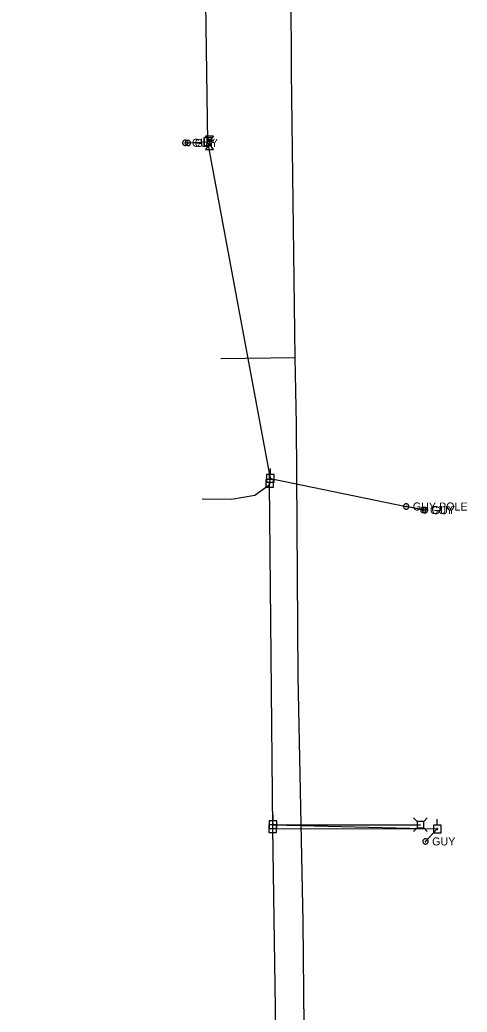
# Model space of a CAD drawing. Extents: x 600849 to 606371, y 330010 to 403088.
# Drawn here: x 601785.5 to 602000.5, y 391766.4 to 392243.7 of the extents above; entities that cross this region are included whole.
import ezdxf

# ---------------------------------------------------------------- set-up
doc = ezdxf.new("R2010")
doc.units = 0
for name, color, linetype in [('E_UTL_AG', 7, 'Continuous'), ('E_UTL_AG_Bold', 7, 'Continuous'), ('E_UTL_E_UG', 7, 'Continuous'), ('E_UTL_EGuyPole', 7, 'Continuous'), ('E_UTL_EGuyWire', 7, 'Continuous'), ('E_UTL_EPowerPole', 7, 'Continuous'), ('E_UTL_G_UG', 7, 'Continuous'), ('E_UTL_Overhead', 7, 'Continuous'), ('E_UTL_TV_UG', 7, 'Continuous')]:
    doc.layers.add(name, color=color, linetype=linetype)

msp = doc.modelspace()

# ---------------------------------------------------------------- linework, layer by layer
at = {"layer": 'E_UTL_AG'}
for points in [[(601874.7, 392187.95), (601878.51, 392187.95)], [(601876.6, 392185.29), (601874.7, 392187.95)], [(601878.51, 392187.95), (601876.6, 392185.29)], [(601876.6, 392184.02), (601874.7, 392181.35)], [(601874.7, 392181.35), (601878.51, 392181.35)], [(601877.87, 392184.65), (601877.85, 392184.77), (601877.78, 392184.89), (601877.67, 392184.99), (601877.52, 392185.09), (601877.34, 392185.17), (601877.13, 392185.23), (601876.9, 392185.27), (601876.66, 392185.29), (601876.42, 392185.28), (601876.19, 392185.25), (601875.97, 392185.2), (601875.77, 392185.13), (601875.6, 392185.04), (601875.47, 392184.94), (601875.38, 392184.83), (601875.34, 392184.71), (601875.34, 392184.59), (601875.38, 392184.47), (601875.47, 392184.36), (601875.6, 392184.26), (601875.77, 392184.17), (601875.97, 392184.1), (601876.19, 392184.05), (601876.42, 392184.02), (601876.66, 392184.02), (601876.9, 392184.03), (601877.13, 392184.07), (601877.34, 392184.13), (601877.52, 392184.21), (601877.67, 392184.31), (601877.78, 392184.41), (601877.85, 392184.53), (601877.87, 392184.65)], [(601878.51, 392181.35), (601876.6, 392184.02)]]:
    msp.add_lwpolyline(points, dxfattribs=at)
at = {"layer": 'E_UTL_AG_Bold'}
for points in [[(601976.51, 391858.05), (601974.76, 391859.8)], [(601979.6, 391858.05), (601976.51, 391858.05)], [(601976.51, 391858.05), (601976.51, 391854.96)], [(601979.6, 391858.05), (601981.36, 391859.8)], [(601979.6, 391854.96), (601979.6, 391858.05)], [(601976.51, 391854.96), (601974.76, 391853.2)], [(601976.51, 391854.96), (601979.6, 391854.96)], [(601979.6, 391854.96), (601981.36, 391853.2)]]:
    msp.add_lwpolyline(points, dxfattribs=at)
at = {"layer": 'E_UTL_E_UG'}
msp.add_lwpolyline([(601873.17, 392013.23), (601887.26, 392013.08), (601898.48, 392015.11), (601905.28, 392020.08), (601905.56, 392020.78)], dxfattribs=at)
at = {"layer": 'E_UTL_EGuyPole'}
for points in [[(601972.47, 392009.59), (601972.45, 392009.83), (601972.38, 392010.07), (601972.26, 392010.28), (601972.11, 392010.48), (601971.93, 392010.64), (601971.72, 392010.76), (601971.49, 392010.84), (601971.25, 392010.87), (601971, 392010.86), (601970.77, 392010.8), (601970.54, 392010.7), (601970.34, 392010.56), (601970.18, 392010.38), (601970.04, 392010.18), (601969.95, 392009.95), (601969.91, 392009.71), (601969.91, 392009.47), (601969.95, 392009.23), (601970.04, 392009), (601970.18, 392008.8), (601970.34, 392008.62), (601970.54, 392008.48), (601970.77, 392008.38), (601971, 392008.32), (601971.25, 392008.31), (601971.49, 392008.34), (601971.72, 392008.42), (601971.93, 392008.55), (601972.11, 392008.71), (601972.26, 392008.9), (601972.38, 392009.11), (601972.45, 392009.35), (601972.47, 392009.59)], [(601971.35, 392009.59), (601971.34, 392009.62), (601971.33, 392009.65), (601971.32, 392009.68), (601971.3, 392009.7), (601971.28, 392009.72), (601971.25, 392009.74), (601971.22, 392009.75), (601971.19, 392009.75), (601971.16, 392009.75), (601971.13, 392009.74), (601971.1, 392009.73), (601971.08, 392009.71), (601971.06, 392009.69), (601971.04, 392009.66), (601971.03, 392009.64), (601971.03, 392009.61), (601971.03, 392009.58), (601971.03, 392009.55), (601971.04, 392009.52), (601971.06, 392009.49), (601971.08, 392009.47), (601971.1, 392009.45), (601971.13, 392009.44), (601971.16, 392009.43), (601971.19, 392009.43), (601971.22, 392009.44), (601971.25, 392009.45), (601971.28, 392009.46), (601971.3, 392009.48), (601971.32, 392009.5), (601971.33, 392009.53), (601971.34, 392009.56), (601971.35, 392009.59)]]:
    msp.add_lwpolyline(points, dxfattribs=at)
at = {"layer": 'E_UTL_EGuyWire'}
for p, q in [((601865, 392184.54), (601875.85, 392185.04)), ((601866.34, 392184.46), (601875.85, 392185.04)), ((601979.44, 392007.91), (601971.19, 392009.59)), ((601980.28, 392007.84), (601971.19, 392009.59)), ((601980.47, 391848.5), (601986.13, 391854.49))]:
    msp.add_line(p, q, dxfattribs=at)
for points in [[(601866.28, 392184.54), (601866.26, 392184.78), (601866.19, 392185.02), (601866.08, 392185.24), (601865.93, 392185.43), (601865.75, 392185.59), (601865.53, 392185.71), (601865.3, 392185.79), (601865.06, 392185.82), (601864.82, 392185.81), (601864.58, 392185.75), (601864.36, 392185.65), (601864.16, 392185.51), (601863.99, 392185.33), (601863.86, 392185.13), (601863.77, 392184.9), (601863.72, 392184.66), (601863.72, 392184.42), (601863.77, 392184.18), (601863.86, 392183.95), (601863.99, 392183.75), (601864.16, 392183.57), (601864.36, 392183.43), (601864.58, 392183.33), (601864.82, 392183.27), (601865.06, 392183.26), (601865.3, 392183.29), (601865.53, 392183.37), (601865.75, 392183.5), (601865.93, 392183.66), (601866.08, 392183.85), (601866.19, 392184.06), (601866.26, 392184.3), (601866.28, 392184.54)], [(601867.63, 392184.46), (601867.6, 392184.71), (601867.54, 392184.94), (601867.42, 392185.16), (601867.27, 392185.35), (601867.09, 392185.51), (601866.88, 392185.63), (601866.65, 392185.71), (601866.41, 392185.75), (601866.16, 392185.73), (601865.92, 392185.68), (601865.7, 392185.58), (601865.5, 392185.43), (601865.34, 392185.26), (601865.2, 392185.05), (601865.11, 392184.83), (601865.07, 392184.59), (601865.07, 392184.34), (601865.11, 392184.1), (601865.2, 392183.88), (601865.34, 392183.67), (601865.5, 392183.49), (601865.7, 392183.35), (601865.92, 392183.25), (601866.16, 392183.19), (601866.41, 392183.18), (601866.65, 392183.22), (601866.88, 392183.3), (601867.09, 392183.42), (601867.27, 392183.58), (601867.42, 392183.77), (601867.54, 392183.99), (601867.6, 392184.22), (601867.63, 392184.46)], [(601865.16, 392184.54), (601865.16, 392184.57), (601865.15, 392184.6), (601865.14, 392184.63), (601865.12, 392184.65), (601865.09, 392184.67), (601865.07, 392184.69), (601865.04, 392184.7), (601865.01, 392184.7), (601864.98, 392184.7), (601864.95, 392184.69), (601864.92, 392184.68), (601864.9, 392184.66), (601864.88, 392184.64), (601864.86, 392184.62), (601864.85, 392184.59), (601864.84, 392184.56), (601864.84, 392184.53), (601864.85, 392184.5), (601864.86, 392184.47), (601864.88, 392184.44), (601864.9, 392184.42), (601864.92, 392184.4), (601864.95, 392184.39), (601864.98, 392184.38), (601865.01, 392184.38), (601865.04, 392184.39), (601865.07, 392184.4), (601865.09, 392184.41), (601865.12, 392184.43), (601865.14, 392184.45), (601865.15, 392184.48), (601865.16, 392184.51), (601865.16, 392184.54)], [(601866.5, 392184.46), (601866.5, 392184.49), (601866.49, 392184.52), (601866.48, 392184.55), (601866.46, 392184.58), (601866.44, 392184.6), (601866.41, 392184.61), (601866.38, 392184.62), (601866.35, 392184.62), (601866.32, 392184.62), (601866.29, 392184.62), (601866.26, 392184.6), (601866.24, 392184.59), (601866.22, 392184.56), (601866.2, 392184.54), (601866.19, 392184.51), (601866.18, 392184.48), (601866.18, 392184.45), (601866.19, 392184.42), (601866.2, 392184.39), (601866.22, 392184.37), (601866.24, 392184.34), (601866.26, 392184.33), (601866.29, 392184.31), (601866.32, 392184.31), (601866.35, 392184.3), (601866.38, 392184.31), (601866.41, 392184.32), (601866.44, 392184.33), (601866.46, 392184.35), (601866.48, 392184.38), (601866.49, 392184.41), (601866.5, 392184.43), (601866.5, 392184.46)], [(601980.73, 392007.91), (601980.7, 392008.16), (601980.63, 392008.39), (601980.52, 392008.61), (601980.37, 392008.8), (601980.19, 392008.96), (601979.98, 392009.08), (601979.74, 392009.16), (601979.5, 392009.2), (601979.26, 392009.18), (601979.02, 392009.13), (601978.8, 392009.03), (601978.6, 392008.88), (601978.43, 392008.71), (601978.3, 392008.5), (601978.21, 392008.28), (601978.16, 392008.04), (601978.16, 392007.79), (601978.21, 392007.55), (601978.3, 392007.33), (601978.43, 392007.12), (601978.6, 392006.94), (601978.8, 392006.8), (601979.02, 392006.7), (601979.26, 392006.64), (601979.5, 392006.63), (601979.74, 392006.67), (601979.98, 392006.75), (601980.19, 392006.87), (601980.37, 392007.03), (601980.52, 392007.22), (601980.63, 392007.44), (601980.7, 392007.67), (601980.73, 392007.91)], [(601981.57, 392007.84), (601981.54, 392008.08), (601981.47, 392008.32), (601981.36, 392008.53), (601981.21, 392008.72), (601981.03, 392008.88), (601980.82, 392009.01), (601980.59, 392009.09), (601980.34, 392009.12), (601980.1, 392009.11), (601979.86, 392009.05), (601979.64, 392008.95), (601979.44, 392008.81), (601979.27, 392008.63), (601979.14, 392008.43), (601979.05, 392008.2), (601979.01, 392007.96), (601979.01, 392007.72), (601979.05, 392007.48), (601979.14, 392007.25), (601979.27, 392007.05), (601979.44, 392006.87), (601979.64, 392006.73), (601979.86, 392006.63), (601980.1, 392006.57), (601980.34, 392006.56), (601980.59, 392006.59), (601980.82, 392006.67), (601981.03, 392006.79), (601981.21, 392006.95), (601981.36, 392007.15), (601981.47, 392007.36), (601981.54, 392007.6), (601981.57, 392007.84)], [(601979.6, 392007.91), (601979.6, 392007.94), (601979.59, 392007.97), (601979.58, 392008), (601979.56, 392008.02), (601979.54, 392008.04), (601979.51, 392008.06), (601979.48, 392008.07), (601979.45, 392008.07), (601979.42, 392008.07), (601979.39, 392008.07), (601979.36, 392008.05), (601979.34, 392008.04), (601979.32, 392008.01), (601979.3, 392007.99), (601979.29, 392007.96), (601979.28, 392007.93), (601979.28, 392007.9), (601979.29, 392007.87), (601979.3, 392007.84), (601979.32, 392007.81), (601979.34, 392007.79), (601979.36, 392007.78), (601979.39, 392007.76), (601979.42, 392007.76), (601979.45, 392007.75), (601979.48, 392007.76), (601979.51, 392007.77), (601979.54, 392007.78), (601979.56, 392007.8), (601979.58, 392007.83), (601979.59, 392007.85), (601979.6, 392007.88), (601979.6, 392007.91)], [(601980.44, 392007.84), (601980.44, 392007.87), (601980.43, 392007.9), (601980.42, 392007.93), (601980.4, 392007.95), (601980.38, 392007.97), (601980.35, 392007.98), (601980.32, 392007.99), (601980.29, 392008), (601980.26, 392008), (601980.23, 392007.99), (601980.2, 392007.98), (601980.18, 392007.96), (601980.16, 392007.94), (601980.14, 392007.91), (601980.13, 392007.88), (601980.12, 392007.85), (601980.12, 392007.82), (601980.13, 392007.79), (601980.14, 392007.77), (601980.16, 392007.74), (601980.18, 392007.72), (601980.2, 392007.7), (601980.23, 392007.69), (601980.26, 392007.68), (601980.29, 392007.68), (601980.32, 392007.68), (601980.35, 392007.69), (601980.38, 392007.71), (601980.4, 392007.73), (601980.42, 392007.75), (601980.43, 392007.78), (601980.44, 392007.81), (601980.44, 392007.84)], [(601981.75, 391848.5), (601981.73, 391848.74), (601981.66, 391848.98), (601981.54, 391849.19), (601981.39, 391849.38), (601981.21, 391849.54), (601981, 391849.67), (601980.77, 391849.75), (601980.53, 391849.78), (601980.28, 391849.77), (601980.05, 391849.71), (601979.82, 391849.61), (601979.62, 391849.47), (601979.46, 391849.29), (601979.32, 391849.09), (601979.23, 391848.86), (601979.19, 391848.62), (601979.19, 391848.38), (601979.23, 391848.14), (601979.32, 391847.91), (601979.46, 391847.7), (601979.62, 391847.53), (601979.82, 391847.39), (601980.05, 391847.29), (601980.28, 391847.23), (601980.53, 391847.22), (601980.77, 391847.25), (601981, 391847.33), (601981.21, 391847.45), (601981.39, 391847.61), (601981.54, 391847.8), (601981.66, 391848.02), (601981.73, 391848.26), (601981.75, 391848.5)], [(601980.63, 391848.5), (601980.62, 391848.53), (601980.61, 391848.56), (601980.6, 391848.59), (601980.58, 391848.61), (601980.56, 391848.63), (601980.53, 391848.64), (601980.5, 391848.65), (601980.47, 391848.66), (601980.44, 391848.66), (601980.41, 391848.65), (601980.38, 391848.64), (601980.36, 391848.62), (601980.34, 391848.6), (601980.32, 391848.57), (601980.31, 391848.54), (601980.31, 391848.51), (601980.31, 391848.48), (601980.31, 391848.45), (601980.32, 391848.42), (601980.34, 391848.4), (601980.36, 391848.38), (601980.38, 391848.36), (601980.41, 391848.35), (601980.44, 391848.34), (601980.47, 391848.34), (601980.5, 391848.34), (601980.53, 391848.35), (601980.56, 391848.37), (601980.58, 391848.39), (601980.6, 391848.41), (601980.61, 391848.44), (601980.62, 391848.47), (601980.63, 391848.5)]]:
    msp.add_lwpolyline(points, dxfattribs=at)
at = {"layer": 'E_UTL_EPowerPole'}
for points in [[(601877.67, 392186.88), (601873.98, 392186.88)], [(601873.98, 392186.88), (601873.98, 392183.19)], [(601875.82, 392186.88), (601875.82, 392189.79)], [(601877.67, 392183.19), (601877.67, 392186.88)], [(601873.98, 392183.19), (601877.67, 392183.19)], [(601876.09, 392185.04), (601876.09, 392185.08), (601876.08, 392185.13), (601876.05, 392185.17), (601876.03, 392185.2), (601875.99, 392185.23), (601875.95, 392185.25), (601875.91, 392185.27), (601875.87, 392185.28), (601875.82, 392185.27), (601875.78, 392185.26), (601875.74, 392185.24), (601875.7, 392185.22), (601875.67, 392185.18), (601875.64, 392185.15), (601875.63, 392185.1), (601875.62, 392185.06), (601875.62, 392185.01), (601875.63, 392184.97), (601875.64, 392184.93), (601875.67, 392184.89), (601875.7, 392184.86), (601875.74, 392184.83), (601875.78, 392184.81), (601875.82, 392184.8), (601875.87, 392184.8), (601875.91, 392184.81), (601875.95, 392184.82), (601875.99, 392184.84), (601876.03, 392184.87), (601876.05, 392184.91), (601876.08, 392184.95), (601876.09, 392184.99), (601876.09, 392185.04)], [(601905.91, 392024.98), (601905.91, 392027.89)], [(601907.75, 392024.98), (601904.06, 392024.98)], [(601904.06, 392024.98), (601904.06, 392021.29)], [(601905.53, 392022.62), (601905.53, 392025.53)], [(601906.18, 392023.14), (601906.17, 392023.18), (601906.16, 392023.23), (601906.14, 392023.27), (601906.11, 392023.3), (601906.08, 392023.33), (601906.04, 392023.35), (601906, 392023.37), (601905.95, 392023.38), (601905.91, 392023.37), (601905.86, 392023.36), (601905.82, 392023.34), (601905.78, 392023.32), (601905.75, 392023.28), (601905.73, 392023.25), (601905.71, 392023.2), (601905.7, 392023.16), (601905.7, 392023.11), (601905.71, 392023.07), (601905.73, 392023.03), (601905.75, 392022.99), (601905.78, 392022.96), (601905.82, 392022.93), (601905.86, 392022.91), (601905.91, 392022.9), (601905.95, 392022.9), (601906, 392022.91), (601906.04, 392022.92), (601906.08, 392022.94), (601906.11, 392022.97), (601906.14, 392023.01), (601906.16, 392023.05), (601906.17, 392023.09), (601906.18, 392023.14)], [(601907.75, 392021.29), (601907.75, 392024.98)], [(601907.37, 392022.62), (601903.69, 392022.62)], [(601903.69, 392022.62), (601903.69, 392018.93)], [(601903.69, 392018.93), (601907.37, 392018.93)], [(601904.06, 392021.29), (601907.75, 392021.29)], [(601905.8, 392020.78), (601905.8, 392020.82), (601905.78, 392020.86), (601905.76, 392020.9), (601905.73, 392020.94), (601905.7, 392020.97), (601905.66, 392020.99), (601905.62, 392021.01), (601905.57, 392021.01), (601905.53, 392021.01), (601905.48, 392021), (601905.44, 392020.98), (601905.41, 392020.96), (601905.37, 392020.92), (601905.35, 392020.89), (601905.33, 392020.84), (601905.32, 392020.8), (601905.32, 392020.75), (601905.33, 392020.71), (601905.35, 392020.67), (601905.37, 392020.63), (601905.41, 392020.6), (601905.44, 392020.57), (601905.48, 392020.55), (601905.53, 392020.54), (601905.57, 392020.54), (601905.62, 392020.54), (601905.66, 392020.56), (601905.7, 392020.58), (601905.73, 392020.61), (601905.76, 392020.65), (601905.78, 392020.69), (601905.8, 392020.73), (601905.8, 392020.78)], [(601907.37, 392018.93), (601907.37, 392022.62)], [(601907.19, 391858.38), (601907.19, 391861.29)], [(601908.91, 391856.53), (601905.23, 391856.53)], [(601905.23, 391856.53), (601905.23, 391852.84)], [(601909.03, 391858.38), (601905.35, 391858.38)], [(601905.35, 391858.38), (601905.35, 391854.69)], [(601907.46, 391856.54), (601907.46, 391856.59), (601907.44, 391856.63), (601907.42, 391856.67), (601907.39, 391856.7), (601907.36, 391856.73), (601907.32, 391856.76), (601907.28, 391856.77), (601907.23, 391856.78), (601907.19, 391856.78), (601907.14, 391856.77), (601907.1, 391856.75), (601907.07, 391856.72), (601907.03, 391856.69), (601907.01, 391856.65), (601906.99, 391856.61), (601906.98, 391856.56), (601906.98, 391856.52), (601906.99, 391856.47), (601907.01, 391856.43), (601907.03, 391856.39), (601907.07, 391856.36), (601907.1, 391856.33), (601907.14, 391856.31), (601907.19, 391856.3), (601907.23, 391856.3), (601907.28, 391856.31), (601907.32, 391856.32), (601907.36, 391856.35), (601907.39, 391856.38), (601907.42, 391856.41), (601907.44, 391856.45), (601907.46, 391856.5), (601907.46, 391856.54)], [(601907.07, 391856.53), (601907.07, 391859.44)], [(601908.91, 391852.84), (601908.91, 391856.53)], [(601909.03, 391854.69), (601909.03, 391858.38)], [(601987.95, 391856.34), (601984.26, 391856.34)], [(601984.26, 391856.34), (601984.26, 391852.64)], [(601986.1, 391856.34), (601986.1, 391859.24)], [(601987.95, 391852.64), (601987.95, 391856.34)], [(601905.23, 391852.84), (601908.91, 391852.84)], [(601905.35, 391854.69), (601909.03, 391854.69)], [(601907.34, 391854.69), (601907.34, 391854.74), (601907.32, 391854.78), (601907.3, 391854.82), (601907.28, 391854.86), (601907.24, 391854.89), (601907.2, 391854.91), (601907.16, 391854.92), (601907.11, 391854.93), (601907.07, 391854.93), (601907.03, 391854.92), (601906.98, 391854.9), (601906.95, 391854.87), (601906.92, 391854.84), (601906.89, 391854.8), (601906.87, 391854.76), (601906.87, 391854.71), (601906.87, 391854.67), (601906.87, 391854.62), (601906.89, 391854.58), (601906.92, 391854.54), (601906.95, 391854.51), (601906.98, 391854.49), (601907.03, 391854.47), (601907.07, 391854.46), (601907.11, 391854.45), (601907.16, 391854.46), (601907.2, 391854.48), (601907.24, 391854.5), (601907.28, 391854.53), (601907.3, 391854.56), (601907.32, 391854.6), (601907.34, 391854.65), (601907.34, 391854.69)], [(601984.26, 391852.64), (601987.95, 391852.64)], [(601986.37, 391854.49), (601986.37, 391854.54), (601986.36, 391854.58), (601986.33, 391854.62), (601986.31, 391854.66), (601986.27, 391854.69), (601986.23, 391854.71), (601986.19, 391854.72), (601986.14, 391854.73), (601986.1, 391854.73), (601986.06, 391854.72), (601986.01, 391854.7), (601985.98, 391854.67), (601985.95, 391854.64), (601985.92, 391854.6), (601985.9, 391854.56), (601985.9, 391854.52), (601985.9, 391854.47), (601985.9, 391854.43), (601985.92, 391854.38), (601985.95, 391854.35), (601985.98, 391854.31), (601986.01, 391854.29), (601986.06, 391854.27), (601986.1, 391854.26), (601986.14, 391854.25), (601986.19, 391854.26), (601986.23, 391854.28), (601986.27, 391854.3), (601986.31, 391854.33), (601986.33, 391854.36), (601986.36, 391854.4), (601986.37, 391854.45), (601986.37, 391854.49)]]:
    msp.add_lwpolyline(points, dxfattribs=at)
at = {"layer": 'E_UTL_G_UG'}
for points in [[(601926.85, 391224.31), (601926.45, 391309.62), (601925.34, 391336.69), (601923.78, 391464.77), (601924.18, 391493.27), (601924.2, 391554.93), (601923.63, 391649.38), (601923.18, 391676.62), (601922.57, 391709.25), (601921.73, 391809.89), (601919.35, 391927.89), (601918.48, 392049.22), (601917.76, 392081.24), (601916.13, 392218.9), (601915.69, 392296.65)], [(601882.1, 392080.77), (601917.76, 392081.24)]]:
    msp.add_lwpolyline(points, dxfattribs=at)
at = {"layer": 'E_UTL_Overhead'}
for points in [[(601907.1, 391854.69), (601905.56, 392020.78), (601905.94, 392023.14), (601875.85, 392185.04), (601873.74, 392329.43), (601872.33, 392429.59), (601870.13, 392585.69), (601869.22, 392608.73), (601868.2, 392714.31), (601867.05, 392774.38), (601866.29, 392804.61)], [(601905.94, 392023.14), (601971.19, 392009.59)], [(601907.22, 391856.54), (601986.13, 391854.49)], [(601785.5, 391416.21), (601911.65, 391418.04), (601912.39, 391419.77), (601910.42, 391504.37), (601911.43, 391506.76), (601910.89, 391595.16), (601907.1, 391854.69), (601986.13, 391854.49)]]:
    msp.add_lwpolyline(points, dxfattribs=at)
at = {"layer": 'E_UTL_TV_UG'}
msp.add_lwpolyline([(601907.22, 391856.54), (601978.06, 391856.5)], dxfattribs=at)

# ---------------------------------------------------------------- texts
at = {"layer": 'E_UTL_EGuyPole'}
msp.add_text('GUY POLE', height=3.85, dxfattribs=at).set_placement((601974.39, 392007.67))
at = {"layer": 'E_UTL_EGuyWire'}
for p in [(601868.21, 392182.62), (601869.55, 392182.54), (601982.65, 392005.99), (601983.49, 392005.91), (601983.67, 391846.57)]:
    msp.add_text('GUY', height=3.85, dxfattribs=at).set_placement(p)

doc.saveas('drawing.dxf')
